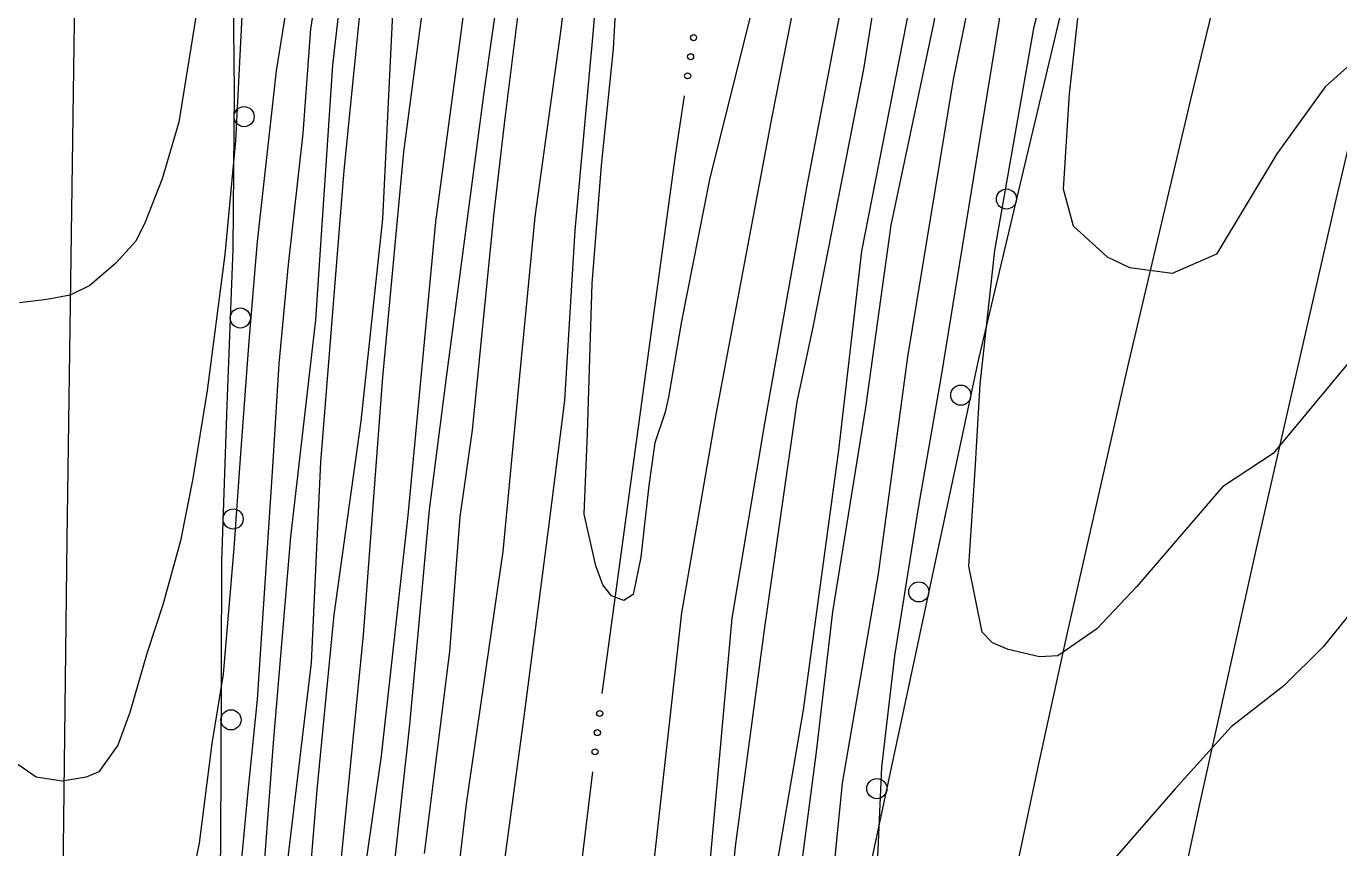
# Model space of a CAD drawing. Extents: x 2361284 to 2366480, y 6976556 to 6985346.
# Drawn here: x 2364474.8 to 2364605.2, y 6978534.7 to 6978616.4 of the extents above; entities that cross this region are included whole.
import ezdxf

# ---------------------------------------------------------------- set-up
doc = ezdxf.new("R2010")
doc.units = 0
doc.header["$LTSCALE"] = 1.9
for name, color, linetype, lineweight in [('12', 7, 'Continuous', 13), ('13', 7, 'Continuous', 13), ('14', 7, 'Continuous', 13), ('17', 7, 'Continuous', 13), ('21', 7, 'Continuous', 13), ('3', 7, 'Continuous', 13)]:
    doc.layers.add(name, color=color, linetype=linetype, lineweight=lineweight)

msp = doc.modelspace()

# ---------------------------------------------------------------- linework, layer by layer
at = {"layer": '12'}
for points in [[(2364590.124, 6978796.473), (2364589.311, 6978793.616), (2364586.065, 6978781.543), (2364582.324, 6978764.768), (2364579.81, 6978751.442), (2364577.506, 6978732.98), (2364572.929, 6978712.785), (2364567.408, 6978685.481), (2364562.208, 6978655.901), (2364557.098, 6978625.39), (2364552.346, 6978600.353), (2364548.188, 6978577.113), (2364544.913, 6978557.55), (2364542.796, 6978533.969), (2364540.48, 6978511.486), (2364538.538, 6978489.626), (2364536.45, 6978470.414), (2364534.954, 6978455.27), (2364534.391, 6978436.674), (2364534.007, 6978425.489)], [(2364559.439, 6978533.787), (2364559.824, 6978542.732), (2364561.109, 6978553.805), (2364563.449, 6978568.528), (2364565.765, 6978581.65), (2364573.087, 6978626.672), (2364577.739, 6978651.728), (2364582.228, 6978673.872), (2364588.706, 6978706.875), (2364594.417, 6978733.08), (2364600.79, 6978772.714), (2364604.849, 6978793.743)], [(2364535.587, 6978743.233), (2364536.974, 6978737.144), (2364537.8, 6978722.852), (2364537.862, 6978705.811), (2364536.854, 6978695.091), (2364536.006, 6978686.533), (2364533.867, 6978665.382), (2364530.209, 6978635.716), (2364527.935, 6978616.122), (2364525.352, 6978597.457), (2364523.812, 6978581.63), (2364522.159, 6978564.185), (2364518.517, 6978539.078), (2364516.417, 6978521.208), (2364514.146, 6978502.345), (2364512.272, 6978484.886), (2364510.629, 6978470.469), (2364507.927, 6978448.502), (2364506.029, 6978433.584), (2364503.557, 6978410.64), (2364503.325, 6978406.647)], [(2364520.506, 6978735.888), (2364521.366, 6978731.636), (2364522.041, 6978723.722), (2364521.873, 6978713.01), (2364521.202, 6978704.803), (2364519.868, 6978691.46), (2364518.363, 6978678.275), (2364516.741, 6978664.799), (2364515.812, 6978651.079), (2364514.09, 6978638.611), (2364511.3, 6978619.744), (2364510.213, 6978597.243), (2364508.054, 6978577.141), (2364505.377, 6978557.884), (2364503.673, 6978540.488), (2364502.652, 6978527.957), (2364500.508, 6978504.195), (2364498.169, 6978483.972), (2364495.205, 6978463.383), (2364493.197, 6978444.292), (2364492.189, 6978434.553), (2364490.673, 6978423.687), (2364489.845, 6978418.159)], [(2364505.478, 6978721.914), (2364505.512, 6978720.436), (2364505.022, 6978709.889), (2364504.466, 6978695.813), (2364503.612, 6978685.735), (2364502.848, 6978672.477), (2364501.563, 6978661.404), (2364498.99, 6978640.628), (2364497.832, 6978629.877), (2364496.21, 6978617.42), (2364495.588, 6978605.024), (2364494.525, 6978593.703), (2364492.785, 6978580.186), (2364491.338, 6978571.442), (2364490.117, 6978565.24), (2364488.377, 6978558.862), (2364486.822, 6978554.127), (2364485.089, 6978548.152), (2364483.9, 6978544.91), (2364482.015, 6978542.262), (2364480.74, 6978541.73), (2364478.374, 6978541.327), (2364475.778, 6978541.753), (2364472.759, 6978543.824)], [(2364607.626, 6978559.566), (2364603.683, 6978554.698), (2364599.77, 6978550.832), (2364594.528, 6978546.732), (2364588.977, 6978540.589), (2364581.863, 6978532.4)]]:
    msp.add_lwpolyline(points, dxfattribs=at)
at = {"layer": '13'}
for points in [[(2364608.597, 6978585.808), (2364598.71, 6978573.923), (2364593.682, 6978570.595), (2364585.174, 6978560.713), (2364581.194, 6978556.495), (2364577.31, 6978553.819), (2364575.491, 6978553.691), (2364572.374, 6978554.421), (2364570.828, 6978555.086), (2364569.788, 6978556.146), (2364568.475, 6978562.725), (2364569.095, 6978572.251), (2364569.583, 6978580.806), (2364571.047, 6978594.111), (2364574.955, 6978616.379), (2364578.88, 6978631.548), (2364582.83, 6978652.687), (2364586.991, 6978673.577), (2364592.659, 6978706.492), (2364597.63, 6978736.931), (2364602.397, 6978763.629), (2364607.76, 6978789.531)], [(2364539.856, 6978407.775), (2364539.268, 6978416.999), (2364538.525, 6978424.672), (2364538.797, 6978442.385), (2364538.679, 6978455.856), (2364539.02, 6978473.66), (2364539.918, 6978486.509), (2364542.122, 6978502.901), (2364543.699, 6978517.987), (2364545.289, 6978534.842), (2364548.165, 6978556.391), (2364551.398, 6978579.073), (2364553.046, 6978586.639), (2364558.044, 6978612.148), (2364562.074, 6978637.429), (2364565.198, 6978653.839), (2364569.218, 6978674.988), (2364572.691, 6978692.602), (2364576.99, 6978711.574), (2364581.098, 6978731.754), (2364583.754, 6978746.931), (2364586.385, 6978763.626), (2364588.318, 6978773.935), (2364590.919, 6978788.541)], [(2364554.348, 6978525.479), (2364555.919, 6978541.145), (2364559.481, 6978561.96), (2364562.396, 6978583.537), (2364566.955, 6978611.123), (2364572.181, 6978636.815), (2364576.316, 6978659.455), (2364581.075, 6978683.651), (2364587.964, 6978714.448), (2364595.649, 6978753.843), (2364599.72, 6978784.274)], [(2364548.687, 6978528.814), (2364552.05, 6978548.418), (2364555.544, 6978574.253), (2364557.836, 6978594.025), (2364562.967, 6978620.255), (2364566.871, 6978641.003), (2364568.86, 6978650.604), (2364572.44, 6978670.578), (2364576.945, 6978694.272), (2364580.932, 6978715.541), (2364586.165, 6978740.503), (2364589.112, 6978758.781), (2364592.566, 6978782.595)], [(2364582.984, 6978780.554), (2364580.379, 6978769.43), (2364576.587, 6978750.812), (2364573.957, 6978736.106), (2364570.838, 6978720.207), (2364567.142, 6978699.83), (2364561.372, 6978672.302), (2364558.398, 6978655.884), (2364553.047, 6978628.662), (2364548.88, 6978607.382), (2364543.311, 6978577.796), (2364539.917, 6978558.062), (2364537.061, 6978532.444), (2364534.643, 6978514.34), (2364532.562, 6978492.269), (2364531.503, 6978474.349), (2364531.525, 6978457.318), (2364530.707, 6978444.469), (2364529.182, 6978427.093), (2364527.257, 6978406.534)], [(2364551.045, 6978526.827), (2364553.302, 6978544), (2364554.947, 6978558.165), (2364558.234, 6978578.508), (2364560.762, 6978596.623), (2364564.981, 6978616.674), (2364568.69, 6978637.941), (2364572.835, 6978659.482), (2364580.027, 6978697.122), (2364582.6, 6978707.357), (2364585.304, 6978721.684), (2364589.629, 6978740.196), (2364592.605, 6978758.454), (2364594.847, 6978776.217)], [(2364518.057, 6978768.387), (2364518.855, 6978766.494), (2364521.169, 6978759.735), (2364524.687, 6978750.488), (2364527.432, 6978743.715), (2364530.833, 6978734.076), (2364532.199, 6978721.908), (2364531.854, 6978712.945), (2364531.128, 6978696.817), (2364529.226, 6978679.108), (2364526.23, 6978658.639), (2364523.037, 6978629.497), (2364520.35, 6978610.32), (2364516.514, 6978581.462), (2364514.849, 6978568.325), (2364512.892, 6978546.936), (2364509.274, 6978514.049), (2364506.602, 6978487.942), (2364504.354, 6978470.939), (2364502.494, 6978458.262), (2364500.116, 6978440.189), (2364497.932, 6978419.476), (2364496.688, 6978405.203), (2364495.468, 6978383.211)], [(2364516.737, 6978767.264), (2364516.712, 6978765.734), (2364518.098, 6978761.887), (2364520.11, 6978756.455), (2364522.655, 6978749.589), (2364525.242, 6978742.654), (2364527.63, 6978733.405), (2364527.554, 6978723.504), (2364527.981, 6978712.218), (2364526.793, 6978697.246), (2364525.485, 6978677.082), (2364522.555, 6978657.094), (2364520.874, 6978638.276), (2364518.005, 6978615.998), (2364515.456, 6978596.953), (2364512.724, 6978567.745), (2364510.081, 6978543.849), (2364507.792, 6978527.946), (2364504.976, 6978505.468), (2364502.48, 6978483.983), (2364500.617, 6978464.274), (2364498.011, 6978441.668), (2364495.689, 6978419.875), (2364495.109, 6978404.108)], [(2364608.454, 6978614.468), (2364603.874, 6978610.394), (2364599.077, 6978603.708), (2364593.071, 6978593.74), (2364588.679, 6978591.828), (2364584.463, 6978592.398), (2364582.263, 6978593.438), (2364578.873, 6978596.515), (2364577.879, 6978600.206), (2364578.488, 6978609.673), (2364579.537, 6978619.293), (2364580.617, 6978632.925), (2364583.895, 6978649.006), (2364591.456, 6978684.71), (2364594.169, 6978702.327), (2364598.102, 6978725.165), (2364602.893, 6978751.352), (2364605.526, 6978765.689)], [(2364509.088, 6978760.79), (2364509.513, 6978759.264), (2364510.554, 6978752.844), (2364512.281, 6978743.691), (2364514.675, 6978732.812), (2364515.546, 6978725.32), (2364514.561, 6978712.16), (2364514.407, 6978701.008), (2364512.671, 6978683.761), (2364511.844, 6978674.003), (2364510.431, 6978656.368), (2364508.945, 6978641.263), (2364506.734, 6978625.601), (2364505.228, 6978612.526), (2364503.548, 6978587.219), (2364501.064, 6978565.624), (2364499.328, 6978545.147), (2364498.016, 6978527.343)], [(2364506.549, 6978758.646), (2364507.152, 6978757.232), (2364508.81, 6978751.107), (2364511.147, 6978742.02), (2364512.324, 6978734.94), (2364512.788, 6978723.034), (2364512.061, 6978711.146), (2364511.627, 6978697.792), (2364511.569, 6978687.091), (2364510.134, 6978675.006), (2364508.783, 6978663.583), (2364507.415, 6978653.84), (2364506.787, 6978644.172), (2364505.741, 6978633.203), (2364503.053, 6978616.155), (2364502.282, 6978605.728), (2364500.826, 6978592.713), (2364499.89, 6978582.843), (2364499.277, 6978572.588), (2364497.756, 6978549.472), (2364496.813, 6978540.333), (2364495.724, 6978528.691)], [(2364539.261, 6978741.767), (2364539.333, 6978741.538), (2364541.753, 6978730.98), (2364542.268, 6978725.254), (2364541.642, 6978716.348), (2364541.456, 6978706.466), (2364541.191, 6978696.553), (2364539.068, 6978680.032), (2364538.502, 6978670.125), (2364536.012, 6978655.402), (2364532.409, 6978632.536), (2364531.146, 6978616.003), (2364529.295, 6978596.084), (2364528.286, 6978579.184), (2364526.668, 6978566.358), (2364524.217, 6978547.504), (2364522.162, 6978532.302)], [(2364533.079, 6978739.759), (2364533.49, 6978737.611), (2364534.068, 6978730.486), (2364534.765, 6978719.244), (2364534.735, 6978709.762), (2364534.494, 6978703.559), (2364533.963, 6978694.113), (2364532.702, 6978680.601), (2364531.445, 6978670.758), (2364529.653, 6978659.461), (2364527.827, 6978646.402), (2364526.834, 6978638.323), (2364524.292, 6978622.688), (2364522.359, 6978607.27), (2364521.222, 6978597.567), (2364519.094, 6978576.226), (2364517.875, 6978567.634), (2364516.853, 6978554.233), (2364514.334, 6978534.138)], [(2364518.132, 6978734.125), (2364518.237, 6978733.596), (2364519.017, 6978721.054), (2364518.808, 6978712.451), (2364517.296, 6978700.106), (2364516.842, 6978687.881), (2364515.589, 6978676.578), (2364511.021, 6978641.672), (2364508.322, 6978621.586), (2364506.358, 6978602.046), (2364504.043, 6978573.053), (2364503.093, 6978553.113), (2364498.487, 6978514.706), (2364496.091, 6978492.183), (2364494.992, 6978481.632), (2364492.921, 6978463.861), (2364491.011, 6978446.991), (2364488.935, 6978437.082), (2364486.948, 6978428.352), (2364485.353, 6978422.576), (2364483.447, 6978416.898), (2364480.503, 6978407.861), (2364478.063, 6978404.696), (2364472.797, 6978399.876)], [(2364523.671, 6978734.298), (2364524.348, 6978730.444), (2364524.188, 6978715.642), (2364524.08, 6978700.74), (2364521.906, 6978682.249), (2364519.342, 6978661.613), (2364517.054, 6978639.24), (2364514.257, 6978618.932), (2364512.3, 6978603.913), (2364510.193, 6978581.521), (2364508.277, 6978555.881), (2364505.541, 6978528.054), (2364501.603, 6978499.455), (2364498.818, 6978480.958), (2364497.606, 6978466.416), (2364495.85, 6978444.937), (2364493.07, 6978417.7), (2364492.691, 6978413.396), (2364492.618, 6978402.145), (2364490.71, 6978385.377), (2364490.168, 6978383.619), (2364490.043, 6978384.74)], [(2364501.241, 6978719.505), (2364501.081, 6978715.272), (2364500.458, 6978703.996), (2364499.217, 6978694.584), (2364499.16, 6978682.752), (2364497.217, 6978665.053), (2364495.043, 6978654.922), (2364494.263, 6978643.343), (2364492.85, 6978626.939), (2364491.982, 6978619.44), (2364489.971, 6978606.872), (2364488.294, 6978601.234), (2364486.615, 6978596.938), (2364485.673, 6978595.039), (2364483.694, 6978592.86), (2364481.095, 6978590.636), (2364479.154, 6978589.677), (2364476.848, 6978589.225), (2364474.11, 6978588.899)], [(2364510.8, 6978718.566), (2364509.516, 6978706.372), (2364508.689, 6978696.514), (2364507.62, 6978685.953), (2364506.686, 6978674.734), (2364505.184, 6978664.519), (2364504.672, 6978656.264), (2364502.771, 6978642.684), (2364501.361, 6978622.7), (2364499.633, 6978611.973), (2364497.753, 6978594.984), (2364496.917, 6978585.076), (2364496.048, 6978573.447), (2364495.413, 6978564.5), (2364494.353, 6978551.98), (2364493.228, 6978545.099), (2364491.983, 6978535.176), (2364490.654, 6978528.713)], [(2364546.725, 6978617.351), (2364542.736, 6978601.332), (2364539.921, 6978587.075), (2364538.633, 6978579.512), (2364538.277, 6978578.029), (2364537.246, 6978574.989), (2364536.667, 6978570.733), (2364535.874, 6978563.615), (2364535.12, 6978559.887), (2364534.185, 6978559.288), (2364532.941, 6978559.756), (2364532.11, 6978560.868), (2364531.382, 6978562.742), (2364530.233, 6978567.892), (2364530.567, 6978575.945), (2364531.036, 6978590.81), (2364531.974, 6978602.56), (2364533.154, 6978614.142), (2364533.897, 6978627.439)]]:
    msp.add_lwpolyline(points, dxfattribs=at)
at = {"layer": '14'}
msp.add_lwpolyline([(2364768.994, 6979219.127), (2364752.068, 6979153.983), (2364743.532, 6979121.43), (2364698.712, 6978951.934), (2364666.156, 6978828.159), (2364661.788, 6978811.837), (2364652.77, 6978779.27), (2364634.378, 6978714.23), (2364625.447, 6978681.633), (2364622.028, 6978668.681), (2364615.422, 6978642.721), (2364609.085, 6978616.695), (2364604.985, 6978599.313), (2364597.02, 6978564.487), (2364591.358, 6978538.927), (2364588.607, 6978526.132), (2364584.62, 6978506.912), (2364580.84, 6978487.651), (2364579.041, 6978478.001), (2364572.904, 6978443.823), (2364569.919, 6978426.721), (2364565.552, 6978401.048), (2364559.651, 6978365.3)], dxfattribs=at)
at = {"layer": '17'}
for points in [[(2364529.965, 6978373.138), (2364535.258, 6978406.49), (2364540.902, 6978439.786), (2364549.106, 6978484.686), (2364557.97, 6978529.463), (2364569.459, 6978583.334), (2364582.179, 6978636.93), (2364594.237, 6978683.576), (2364606.935, 6978730.039), (2364617.539, 6978767.613), (2364628.223, 6978805.166), (2364632.657, 6978820.549), (2364637.071, 6978835.932), (2364663.548, 6978929.949), (2364689.975, 6979023.985), (2364706.14, 6979080.432), (2364722.184, 6979136.917), (2364728.188, 6979158.586), (2364734.162, 6979180.253), (2364740.454, 6979203.114), (2364746.738, 6979225.977)], [(2364481.734, 6978800.063), (2364481.337, 6978771.288), (2364480.961, 6978742.503), (2364481.215, 6978733.674), (2364482.009, 6978724.851), (2364483.864, 6978710.658), (2364486.198, 6978696.54), (2364489.164, 6978682.307), (2364492.079, 6978668.063), (2364493.286, 6978659.956), (2364494.103, 6978651.793), (2364494.898, 6978638.669), (2364495.303, 6978625.542), (2364495.462, 6978609.883), (2364495.33, 6978594.231), (2364494.728, 6978578.725), (2364494.206, 6978563.219), (2364494.118, 6978541.997), (2364494.01, 6978520.785), (2364493.703, 6978494.12), (2364493.387, 6978467.456), (2364493.013, 6978437.301), (2364492.62, 6978407.146)]]:
    msp.add_lwpolyline(points, dxfattribs=at)
for centre in [(2364496.439, 6978607.415), (2364572.201, 6978599.22), (2364496.065, 6978587.39), (2364567.665, 6978579.719), (2364495.347, 6978567.408), (2364563.494, 6978560.158), (2364495.14, 6978547.44), (2364559.322, 6978540.598)]:
    msp.add_circle(centre, 1, dxfattribs=at)
at = {"layer": '21'}
for points in [[(2364532.023, 6978550.048), (2364532.051, 6978550.298), (2364539.342, 6978603.79), (2364540.218, 6978609.49)], [(2364524.113, 6978482.679), (2364525.813, 6978498.516), (2364531.087, 6978542.269)]]:
    msp.add_lwpolyline(points, dxfattribs=at)
for centre in [(2364541.108, 6978615.267), (2364540.816, 6978613.369), (2364540.524, 6978611.472), (2364531.783, 6978548.072), (2364531.553, 6978546.166), (2364531.323, 6978544.26)]:
    msp.add_circle(centre, 0.3, dxfattribs=at)
at = {"layer": '3'}
for points in [[(2364633.797, 6978777.358), (2364623.411, 6978739.013), (2364616.666, 6978713.407), (2364612.239, 6978696.317), (2364603.532, 6978662.094), (2364594.771, 6978626.783), (2364590.495, 6978609.106), (2364584.241, 6978582.552), (2364578.214, 6978555.941), (2364575.297, 6978542.609), (2364572.728, 6978530.544), (2364567.797, 6978506.379), (2364563.117, 6978482.168), (2364560.121, 6978466.004), (2364554.381, 6978433.624)], [(2364482.094, 6978724.262), (2364481.508, 6978716.488), (2364481.201, 6978711.305), (2364480.756, 6978700.94), (2364480.398, 6978685.392), (2364480.08, 6978654.29), (2364478.832, 6978565.328), (2364478.308, 6978520.846), (2364477.537, 6978416.872), (2364477.188, 6978397.733), (2364476.86, 6978388.164)]]:
    msp.add_lwpolyline(points, dxfattribs=at)

doc.saveas('drawing.dxf')
